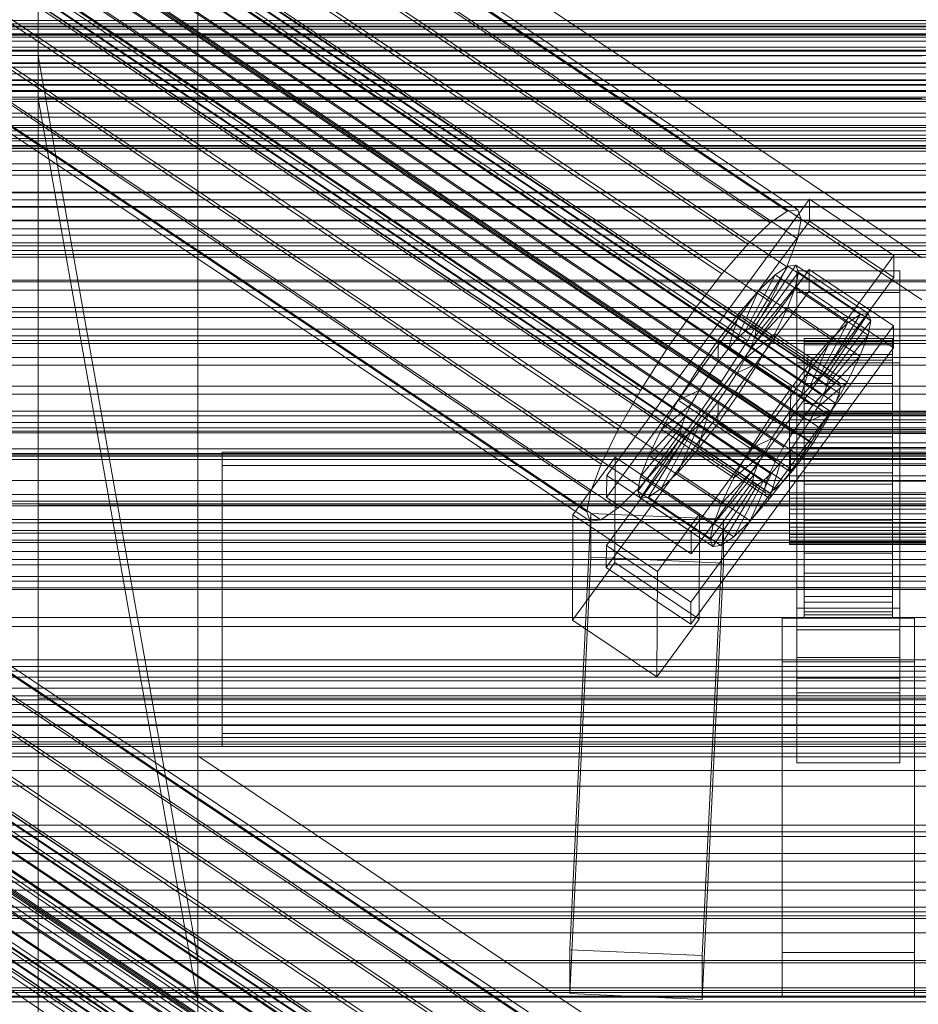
# Model space of a CAD drawing. Header units: millimetres. Extents: x -1970 to 61924, y -58230 to 6847.
# Tile 289 of 656: x -252 to -130, y -33150 to -33016. Entities that reach past the tile are written whole.
import ezdxf

# ---------------------------------------------------------------- set-up
doc = ezdxf.new("R2010")
doc.units = ezdxf.units.MM
for name, color, linetype, lineweight in [('frontal_C01', 7, 'Continuous', 0), ('frontal_C02', 7, 'Continuous', 0), ('frontal_C03', 7, 'Continuous', 0), ('frontal_C03-dry', 7, 'Continuous', 0), ('frontal_secador', 7, 'Continuous', 0)]:
    doc.layers.add(name, color=color, linetype=linetype, lineweight=lineweight)

msp = doc.modelspace()

# ---------------------------------------------------------------- linework, layer by layer
at = {"layer": 'frontal_C01'}
for p, q in [((300, -33020.011), (-300, -33020.011)), ((-130, -33020.803), (-250, -33020.803)), ((-250, -33020.803), (-228.298, -33143.494)), ((-250, -33020.803), (-250, -33026.583)), ((300, -33025.623), (-300, -33025.623)), ((300, -33026.666), (-300, -33026.666)), ((-228.298, -33149.274), (-250, -33026.583)), ((-250, -33026.583), (-130, -33026.583)), ((300, -33043.118), (-300, -33043.118)), ((300, -33045.133), (-300, -33045.133)), ((300, -33071.304), (-300, -33071.304)), ((300, -33074.154), (-300, -33074.154)), ((-331.181, -33079.124), (-146.872, -33203.459)), ((-332.629, -33079.473), (-148.32, -33203.808)), ((-330.692, -33080.214), (-146.383, -33204.548)), ((-334.938, -33081.238), (-150.629, -33205.573)), ((-331.197, -33082.669), (-146.887, -33207.003)), ((-337.95, -33084.299), (-153.641, -33208.633)), ((-332.659, -33086.321), (-148.35, -33210.656)), ((-341.461, -33088.446), (-157.152, -33212.78)), ((-334.981, -33090.923), (-150.672, -33215.258)), ((300, -33108.261), (-300, -33108.261)), ((300, -33111.751), (-300, -33111.751)), ((-130, -33209.806), (-228.298, -33143.494)), ((-228.298, -33143.494), (-228.298, -33264.081)), ((-228.298, -33143.494), (-228.298, -33149.274)), ((-228.298, -33269.862), (-228.298, -33149.274)), ((-228.298, -33149.274), (-130, -33215.586))]:
    msp.add_line(p, q, dxfattribs=at)
at = {"layer": 'frontal_C02'}
for p, q in [((-332.629, -32918.62), (-148.32, -33041.874)), ((-331.181, -32918.462), (-146.872, -33041.717)), ((-330.692, -32919.745), (-146.383, -33042.999)), ((-334.938, -32920.207), (-150.629, -33043.462)), ((-355.53, -32922.306), (-141.731, -33065.281)), ((-355.017, -32922.25), (-141.218, -33065.225)), ((-331.197, -32922.381), (-146.887, -33045.635)), ((-250, -32921.727), (-250, -35767.183)), ((-357.415, -32923.899), (-143.617, -33066.875)), ((-356.348, -32922.869), (-142.549, -33065.844)), ((-355.022, -32923.639), (-141.224, -33066.614)), ((-354.844, -32922.705), (-141.045, -33065.68)), ((-337.95, -32923.116), (-153.641, -33046.371)), ((-358.659, -32925.328), (-144.861, -33068.303)), ((-355.541, -32924.988), (-141.742, -33067.964)), ((-356.363, -32926.662), (-142.565, -33069.637)), ((-332.659, -32926.19), (-148.35, -33049.445)), ((-250, -35771.953), (-250, -32926.497)), ((-146.196, -33070.033), (-359.995, -32927.058)), ((-341.461, -32927.149), (-157.152, -33050.404)), ((-361.332, -32928.97), (-147.533, -33071.945)), ((-357.434, -32928.545), (-143.635, -33071.521)), ((-358.68, -32930.51), (-144.881, -33073.486)), ((-362.578, -32930.935), (-148.779, -33073.91)), ((-160.922, -33055.285), (-345.231, -32932.03)), ((-334.981, -32930.914), (-150.672, -33054.168)), ((-363.648, -32932.818), (-149.85, -33075.793)), ((-360.017, -32932.423), (-146.218, -33075.398)), ((-364.471, -32934.492), (-150.672, -33077.467)), ((-361.352, -32934.152), (-147.554, -33077.127)), ((-364.989, -32935.842), (-151.191, -33078.817)), ((-362.596, -32935.581), (-148.798, -33078.556)), ((-365.168, -32936.776), (-151.369, -33079.751)), ((-364.995, -32937.23), (-151.196, -33080.205)), ((-364.482, -32937.174), (-150.683, -33080.15)), ((-363.664, -32936.612), (-149.865, -33079.587)), ((-338.003, -32936.229), (-153.694, -33059.484)), ((-349.002, -32937.427), (-164.693, -33060.682)), ((-341.52, -32941.774), (-157.211, -33065.029)), ((-352.519, -32942.972), (-168.21, -33066.227)), ((-345.291, -32947.171), (-160.982, -33070.426)), ((-355.541, -32948.287), (-171.232, -33071.542)), ((-349.061, -32952.052), (-164.752, -33075.307)), ((-357.863, -32953.011), (-173.554, -33076.265)), ((-352.572, -32956.085), (-168.263, -33079.339)), ((-359.326, -32956.82), (-175.016, -33080.075)), ((-359.83, -32959.456), (-175.521, -33082.711)), ((-355.584, -32958.994), (-171.275, -33082.248)), ((-359.341, -32960.739), (-175.032, -33083.994)), ((-357.893, -32960.581), (-173.584, -33083.836)), ((-130, -33048.209), (-228.298, -32982.474)), ((-228.298, -32982.474), (-228.298, -33115.864)), ((-228.298, -33121.594), (-228.298, -32988.204)), ((-228.298, -32988.204), (-130, -33053.94)), ((425, -33018.802), (-425, -33018.802)), ((-425, -33030.257), (425, -33030.257)), ((-172.809, -33077.782), (-145.277, -33040.26)), ((-145.289, -33043.24), (-145.277, -33040.26)), ((-145.277, -33040.26), (-133.809, -33047.929)), ((-148.32, -33041.874), (-146.872, -33041.717)), ((-146.872, -33041.717), (-146.383, -33042.999)), ((-150.629, -33043.462), (-148.32, -33041.874)), ((-146.383, -33042.999), (-146.887, -33045.635)), ((-145.289, -33043.24), (-172.821, -33080.763)), ((-153.641, -33046.371), (-150.629, -33043.462)), ((-133.821, -33050.91), (-145.289, -33043.24)), ((-146.887, -33045.635), (-148.35, -33049.445)), ((-157.152, -33050.404), (-153.641, -33046.371)), ((-133.809, -33047.929), (-161.341, -33085.452)), ((-133.809, -33047.929), (-133.821, -33050.91)), ((-153.199, -33057.612), (-148.226, -33049.352)), ((-152.686, -33057.556), (-147.143, -33049.234)), ((-148.35, -33049.445), (-150.672, -33054.168)), ((-148.226, -33049.352), (-149.953, -33050.54)), ((-147.143, -33049.234), (-148.226, -33049.352)), ((-148.226, -33049.352), (-138.396, -33055.926)), ((-147.143, -33049.234), (-137.313, -33055.808)), ((-146.777, -33050.194), (-147.143, -33049.234)), ((-172.847, -33087.32), (-145.315, -33049.798)), ((-161.353, -33088.432), (-133.821, -33050.91)), ((-160.922, -33055.285), (-157.152, -33050.404)), ((-154.017, -33058.175), (-149.953, -33050.54)), ((-152.513, -33058.011), (-146.777, -33050.194)), ((-149.953, -33050.54), (-152.207, -33052.716)), ((-149.953, -33050.54), (-140.123, -33057.113)), ((-147.155, -33052.165), (-146.777, -33050.194)), ((-147, -33052.952), (-147, -33049.972)), ((-147, -33049.972), (-133, -33049.972)), ((-147, -33095.79), (-147, -33049.972)), ((-146.777, -33050.194), (-136.948, -33056.767)), ((-145.327, -33052.778), (-145.315, -33049.798)), ((-145.315, -33049.798), (-133.847, -33057.467)), ((-133, -33049.972), (-133, -33052.952)), ((-133, -33049.972), (-133, -33095.79)), ((-332.629, -33052.01), (-148.32, -33175.265)), ((-331.181, -33051.852), (-146.872, -33175.107)), ((-152.692, -33058.945), (-147.155, -33052.165)), ((-148.249, -33055.015), (-147.155, -33052.165)), ((-147.155, -33052.165), (-137.325, -33058.739)), ((-334.938, -33053.598), (-150.629, -33176.852)), ((-330.692, -33053.135), (-146.383, -33176.39)), ((-145.327, -33052.778), (-172.859, -33090.3)), ((-155.085, -33059.205), (-152.207, -33052.716)), ((-152.207, -33052.716), (-154.833, -33055.732)), ((-152.207, -33052.716), (-142.377, -33059.289)), ((-133, -33052.952), (-147, -33052.952)), ((-147, -33052.952), (-147, -33098.77)), ((-133.859, -33060.447), (-145.327, -33052.778)), ((-133, -33098.77), (-133, -33052.952)), ((-150.672, -33054.168), (-153.694, -33059.484)), ((-153.21, -33060.295), (-148.249, -33055.015)), ((-149.985, -33058.548), (-148.249, -33055.015)), ((-148.249, -33055.015), (-138.419, -33061.589)), ((-356.348, -33056.259), (-142.549, -33199.234)), ((-355.53, -33055.696), (-141.731, -33198.672)), ((-355.017, -33055.64), (-141.218, -33198.616)), ((-354.844, -33056.095), (-141.045, -33199.07)), ((-331.197, -33055.771), (-146.887, -33179.026)), ((-164.693, -33060.682), (-160.922, -33055.285)), ((-154.833, -33055.732), (-157.653, -33059.383)), ((-156.329, -33060.634), (-154.833, -33055.732)), ((-154.833, -33055.732), (-145.003, -33062.306)), ((-138.396, -33055.926), (-143.369, -33064.186)), ((-137.313, -33055.808), (-142.856, -33064.13)), ((-140.123, -33057.113), (-138.396, -33055.926)), ((-138.396, -33055.926), (-137.313, -33055.808)), ((-137.313, -33055.808), (-136.948, -33056.767)), ((-357.415, -33057.29), (-143.617, -33200.265)), ((-355.022, -33057.029), (-141.224, -33200.004)), ((-337.95, -33056.507), (-153.641, -33179.761)), ((-133.847, -33057.467), (-161.379, -33094.989)), ((-154.017, -33058.175), (-153.199, -33057.612)), ((-153.199, -33057.612), (-152.686, -33057.556)), ((-143.369, -33064.186), (-153.199, -33057.612)), ((-142.856, -33064.13), (-152.686, -33057.556)), ((-152.686, -33057.556), (-152.513, -33058.011)), ((-140.123, -33057.113), (-144.188, -33064.748)), ((-136.948, -33056.767), (-142.683, -33064.584)), ((-142.377, -33059.289), (-140.123, -33057.113)), ((-136.948, -33056.767), (-137.325, -33058.739)), ((-133.847, -33057.467), (-133.859, -33060.447)), ((-358.659, -33058.719), (-144.861, -33201.694)), ((-355.541, -33058.379), (-141.742, -33201.354)), ((-155.085, -33059.205), (-154.017, -33058.175)), ((-154.033, -33061.968), (-149.985, -33058.548)), ((-144.188, -33064.748), (-154.017, -33058.175)), ((-152.692, -33058.945), (-153.21, -33060.295)), ((-152.513, -33058.011), (-152.692, -33058.945)), ((-142.862, -33065.518), (-152.692, -33058.945)), ((-142.683, -33064.584), (-152.513, -33058.011)), ((-152.246, -33062.524), (-149.985, -33058.548)), ((-149.985, -33058.548), (-140.156, -33065.122)), ((-137.325, -33058.739), (-142.862, -33065.518)), ((-137.325, -33058.739), (-138.419, -33061.589)), ((-450, -33059.848), (450, -33059.848)), ((-356.363, -33060.052), (-142.565, -33203.028)), ((-332.659, -33059.581), (-148.35, -33182.835)), ((-157.653, -33059.383), (-160.474, -33063.42)), ((-157.653, -33059.383), (-157.665, -33062.364)), ((-147.823, -33065.957), (-157.653, -33059.383)), ((-153.694, -33059.484), (-157.211, -33065.029)), ((-156.329, -33060.634), (-155.085, -33059.205)), ((-145.255, -33065.779), (-155.085, -33059.205)), ((-153.21, -33060.295), (-154.033, -33061.968)), ((-143.38, -33066.868), (-153.21, -33060.295)), ((-147, -33062.49), (-147, -33059.509)), ((-147, -33059.509), (-133, -33059.509)), ((-147, -33105.328), (-147, -33059.509)), ((-146, -33069.193), (-146, -33059.201)), ((-146, -33059.201), (-146, -33059.647)), ((-146, -33059.201), (-134, -33059.201)), ((-146, -33060.049), (-146, -33059.201)), ((-146, -33069.404), (-146, -33059.647)), ((-146, -33059.647), (-146, -33061.357)), ((-146, -33059.647), (-134, -33059.647)), ((-146, -33069.594), (-146, -33060.049)), ((-146, -33060.049), (-134, -33060.049)), ((-146, -33062.133), (-146, -33060.049)), ((-142.377, -33059.289), (-145.255, -33065.779)), ((-145.003, -33062.306), (-142.377, -33059.289)), ((-134, -33059.647), (-134, -33059.201)), ((-134, -33059.201), (-134, -33069.193)), ((-134, -33059.201), (-134, -33060.049)), ((-134, -33061.357), (-134, -33059.647)), ((-134, -33059.647), (-134, -33069.404)), ((-134, -33060.049), (-134, -33069.594)), ((-134, -33060.049), (-134, -33062.133)), ((-133, -33059.509), (-133, -33062.49)), ((-133, -33059.509), (-133, -33105.328)), ((-146.196, -33203.423), (-359.995, -33060.448)), ((-341.461, -33060.539), (-157.152, -33183.794)), ((-168.21, -33066.227), (-164.693, -33060.682)), ((-161.391, -33097.97), (-133.859, -33060.447)), ((-157.665, -33062.364), (-156.329, -33060.634)), ((-146.499, -33067.208), (-156.329, -33060.634)), ((-146, -33070.214), (-146, -33061.357)), ((-146, -33061.357), (-146, -33064.213)), ((-146, -33061.357), (-134, -33061.357)), ((-138.419, -33061.589), (-143.38, -33066.868)), ((-138.419, -33061.589), (-140.156, -33065.122)), ((-134, -33064.213), (-134, -33061.357)), ((-134, -33061.357), (-134, -33070.214)), ((-361.332, -33062.36), (-147.533, -33205.336)), ((-357.434, -33061.936), (-143.635, -33204.911)), ((-159.001, -33064.276), (-157.665, -33062.364)), ((-157.665, -33062.364), (-147.835, -33068.937)), ((-154.033, -33061.968), (-155.103, -33063.852)), ((-155.103, -33063.852), (-152.246, -33062.524)), ((-154.877, -33066.672), (-152.246, -33062.524)), ((-144.203, -33068.542), (-154.033, -33061.968)), ((-152.246, -33062.524), (-142.416, -33069.098)), ((-147.823, -33065.957), (-145.003, -33062.306)), ((-133, -33062.49), (-147, -33062.49)), ((-147, -33062.49), (-147, -33108.308)), ((-145.003, -33062.306), (-146.499, -33067.208)), ((-146, -33070.581), (-146, -33062.133)), ((-146, -33062.133), (-134, -33062.133)), ((-146, -33065.31), (-146, -33062.133)), ((-134, -33062.133), (-134, -33070.581)), ((-134, -33062.133), (-134, -33065.31)), ((-133, -33108.308), (-133, -33062.49)), ((-362.578, -33064.325), (-148.779, -33207.3)), ((-358.68, -33063.901), (-144.881, -33206.876)), ((-334.981, -33064.304), (-150.672, -33187.559)), ((-160.474, -33063.42), (-163.105, -33067.568)), ((-159.001, -33064.276), (-160.474, -33063.42)), ((-160.474, -33063.42), (-150.644, -33069.994)), ((-160.247, -33066.241), (-159.001, -33064.276)), ((-149.171, -33070.85), (-159.001, -33064.276)), ((-155.103, -33063.852), (-156.35, -33065.816)), ((-145.274, -33070.425), (-155.103, -33063.852)), ((-146, -33071.567), (-146, -33064.213)), ((-146, -33064.213), (-146, -33068.021)), ((-146, -33064.213), (-134, -33064.213)), ((-143.369, -33064.186), (-144.188, -33064.748)), ((-142.856, -33064.13), (-143.369, -33064.186)), ((-142.683, -33064.584), (-142.856, -33064.13)), ((-134, -33068.021), (-134, -33064.213)), ((-134, -33064.213), (-134, -33071.567)), ((-160.922, -33188.675), (-345.231, -33065.42)), ((-157.211, -33065.029), (-160.982, -33070.426)), ((-145.255, -33065.779), (-146.499, -33067.208)), ((-146, -33072.087), (-146, -33065.31)), ((-146, -33065.31), (-134, -33065.31)), ((-146, -33069.365), (-146, -33065.31)), ((-144.188, -33064.748), (-145.255, -33065.779)), ((-140.156, -33065.122), (-144.203, -33068.542)), ((-143.38, -33066.868), (-142.862, -33065.518)), ((-142.862, -33065.518), (-142.683, -33064.584)), ((-142.549, -33065.844), (-141.731, -33065.281)), ((-140.156, -33065.122), (-142.416, -33069.098)), ((-141.731, -33065.281), (-141.218, -33065.225)), ((-141.045, -33065.68), (-141.224, -33066.614)), ((-141.218, -33065.225), (-141.045, -33065.68)), ((-134, -33065.31), (-134, -33072.087)), ((-134, -33065.31), (-134, -33069.365)), ((-363.648, -33066.209), (-149.85, -33209.184)), ((-360.017, -33065.813), (-146.218, -33208.788)), ((-171.232, -33071.542), (-168.21, -33066.227)), ((-160.247, -33066.241), (-163.105, -33067.568)), ((-161.318, -33068.124), (-160.247, -33066.241)), ((-150.417, -33072.815), (-160.247, -33066.241)), ((-157.698, -33070.709), (-154.877, -33066.672)), ((-156.35, -33065.816), (-157.686, -33067.729)), ((-156.35, -33065.816), (-154.877, -33066.672)), ((-146.52, -33072.39), (-156.35, -33065.816)), ((-154.877, -33066.672), (-145.047, -33073.246)), ((-150.644, -33069.994), (-147.823, -33065.957)), ((-147.835, -33068.937), (-147.823, -33065.957)), ((-144.861, -33068.303), (-143.617, -33066.875)), ((-144.203, -33068.542), (-143.38, -33066.868)), ((-143.617, -33066.875), (-142.549, -33065.844)), ((-141.224, -33066.614), (-141.742, -33067.964)), ((-364.471, -33067.882), (-150.672, -33210.857)), ((-361.352, -33067.542), (-147.554, -33210.518)), ((-163.105, -33067.568), (-165.365, -33071.544)), ((-161.318, -33068.124), (-165.365, -33071.544)), ((-163.105, -33067.568), (-153.275, -33074.142)), ((-162.14, -33069.798), (-161.318, -33068.124)), ((-151.488, -33074.698), (-161.318, -33068.124)), ((-157.686, -33067.729), (-159.022, -33069.458)), ((-157.686, -33067.729), (-157.698, -33070.709)), ((-147.856, -33074.302), (-157.686, -33067.729)), ((-146.499, -33067.208), (-147.835, -33068.937)), ((-146.196, -33070.033), (-144.861, -33068.303)), ((-146, -33073.371), (-146, -33068.021)), ((-146, -33068.021), (-146, -33072.522)), ((-146, -33068.021), (-134, -33068.021)), ((-141.742, -33067.964), (-142.565, -33069.637)), ((-134, -33072.522), (-134, -33068.021)), ((-134, -33068.021), (-134, -33073.371)), ((-364.989, -33069.232), (-151.191, -33212.207)), ((-362.596, -33068.971), (-148.798, -33211.947)), ((-338.003, -33069.619), (-153.694, -33192.874)), ((-162.14, -33069.798), (-167.102, -33075.078)), ((-162.659, -33071.148), (-162.14, -33069.798)), ((-152.311, -33076.372), (-162.14, -33069.798)), ((-159.022, -33069.458), (-160.518, -33074.36)), ((-159.022, -33069.458), (-160.266, -33070.887)), ((-149.192, -33076.032), (-159.022, -33069.458)), ((-147.835, -33068.937), (-149.171, -33070.85)), ((-148, -33069.594), (-148, -33069.193)), ((-148, -33069.193), (-148, -33069.404)), ((-148, -33069.193), (148, -33069.193)), ((-148, -33069.404), (-148, -33070.214)), ((-148, -33069.404), (148, -33069.404)), ((-148, -33070.581), (-148, -33069.594)), ((-148, -33069.594), (148, -33069.594)), ((-146, -33069.404), (-146, -33069.193)), ((-134, -33069.193), (-146, -33069.193)), ((-146, -33069.193), (-146, -33069.594)), ((-146, -33074.007), (-146, -33069.365)), ((-146, -33069.365), (-134, -33069.365)), ((-146, -33074.021), (-146, -33069.365)), ((-146, -33070.214), (-146, -33069.404)), ((-134, -33069.404), (-146, -33069.404)), ((-134, -33069.594), (-146, -33069.594)), ((-146, -33069.594), (-146, -33070.581)), ((-145.274, -33070.425), (-144.203, -33068.542)), ((-142.416, -33069.098), (-145.274, -33070.425)), ((-142.416, -33069.098), (-145.047, -33073.246)), ((-142.565, -33069.637), (-143.635, -33071.521)), ((-134, -33069.193), (-134, -33069.404)), ((-134, -33069.594), (-134, -33069.193)), ((-134, -33069.365), (-134, -33074.007)), ((-134, -33069.365), (-134, -33074.021)), ((-134, -33069.404), (-134, -33070.214)), ((-134, -33070.581), (-134, -33069.594)), ((-365.168, -33070.166), (-151.369, -33213.141)), ((-364.995, -33070.62), (-151.196, -33213.596)), ((-364.482, -33070.565), (-150.683, -33213.54)), ((-363.664, -33070.002), (-149.865, -33212.977)), ((-349.002, -33070.817), (-164.693, -33194.072)), ((-160.982, -33070.426), (-164.752, -33075.307)), ((-160.266, -33070.887), (-163.144, -33077.377)), ((-160.266, -33070.887), (-161.333, -33071.918)), ((-160.518, -33074.36), (-157.698, -33070.709)), ((-150.436, -33077.461), (-160.266, -33070.887)), ((-157.698, -33070.709), (-147.868, -33077.283)), ((-153.275, -33074.142), (-150.644, -33069.994)), ((-150.644, -33069.994), (-149.171, -33070.85)), ((-149.171, -33070.85), (-150.417, -33072.815)), ((-148, -33070.214), (-148, -33071.567)), ((-148, -33070.214), (148, -33070.214)), ((-148, -33072.087), (-148, -33070.581)), ((-148, -33070.581), (148, -33070.581)), ((-147.533, -33071.945), (-146.196, -33070.033)), ((-146.52, -33072.39), (-145.274, -33070.425)), ((-146, -33071.567), (-146, -33070.214)), ((-134, -33070.214), (-146, -33070.214)), ((-134, -33070.581), (-146, -33070.581)), ((-146, -33070.581), (-146, -33072.087)), ((-134, -33070.214), (-134, -33071.567)), ((-134, -33072.087), (-134, -33070.581)), ((450, -33071.77), (-450, -33071.77)), ((-173.554, -33076.265), (-171.232, -33071.542)), ((-162.837, -33072.082), (-168.573, -33079.899)), ((-162.659, -33071.148), (-168.196, -33077.927)), ((-165.365, -33071.544), (-167.102, -33075.078)), ((-161.333, -33071.918), (-165.397, -33079.553)), ((-165.365, -33071.544), (-155.535, -33078.118)), ((-162.837, -33072.082), (-162.659, -33071.148)), ((-162.664, -33072.536), (-162.837, -33072.082)), ((-153.008, -33078.655), (-162.837, -33072.082)), ((-152.829, -33077.721), (-162.659, -33071.148)), ((-161.333, -33071.918), (-162.151, -33072.48)), ((-151.503, -33078.491), (-161.333, -33071.918)), ((-148.779, -33073.91), (-147.533, -33071.945)), ((-148, -33071.567), (-148, -33073.371)), ((-148, -33071.567), (148, -33071.567)), ((-148, -33074.007), (-148, -33072.087)), ((-148, -33072.087), (148, -33072.087)), ((-147.856, -33074.302), (-146.52, -33072.39)), ((-145.047, -33073.246), (-146.52, -33072.39)), ((-146, -33073.371), (-146, -33071.567)), ((-134, -33071.567), (-146, -33071.567)), ((-134, -33072.087), (-146, -33072.087)), ((-146, -33072.087), (-146, -33074.007)), ((-143.635, -33071.521), (-144.881, -33073.486)), ((-134, -33071.567), (-134, -33073.371)), ((-134, -33074.007), (-134, -33072.087)), ((-162.664, -33072.536), (-168.208, -33080.859)), ((-162.151, -33072.48), (-167.125, -33080.741)), ((-162.151, -33072.48), (-162.664, -33072.536)), ((-152.835, -33079.11), (-162.664, -33072.536)), ((-152.321, -33079.054), (-162.151, -33072.48)), ((-153.275, -33074.142), (-150.417, -33072.815)), ((-150.417, -33072.815), (-151.488, -33074.698)), ((-148, -33073.371), (-148, -33075.503)), ((-148, -33073.371), (148, -33073.371)), ((-145.047, -33073.246), (-147.868, -33077.283)), ((-144.881, -33073.486), (-146.218, -33075.398)), ((-146, -33072.522), (-146, -33075.503)), ((-134, -33072.522), (-146, -33072.522)), ((-146, -33072.522), (-146, -33077.409)), ((-146, -33075.503), (-146, -33073.371)), ((-134, -33073.371), (-146, -33073.371)), ((-134, -33075.503), (-134, -33072.522)), ((-134, -33077.409), (-134, -33072.522)), ((-134, -33073.371), (-134, -33075.503)), ((-225, -33076.432), (-225, -33074.644)), ((-225, -33074.644), (225, -33074.644)), ((-225, -33112.826), (-225, -33074.644)), ((-167.102, -33075.078), (-168.196, -33077.927)), ((-167.102, -33075.078), (-157.272, -33081.651)), ((-163.144, -33077.377), (-160.518, -33074.36)), ((-160.518, -33074.36), (-150.688, -33080.934)), ((-155.535, -33078.118), (-153.275, -33074.142)), ((-155.535, -33078.118), (-151.488, -33074.698)), ((-151.488, -33074.698), (-152.311, -33076.372)), ((-149.85, -33075.793), (-148.779, -33073.91)), ((-149.192, -33076.032), (-147.856, -33074.302)), ((-148, -33076.213), (-148, -33074.007)), ((-148, -33074.007), (148, -33074.007)), ((-147.868, -33077.283), (-147.856, -33074.302)), ((-134, -33074.007), (-146, -33074.007)), ((-146, -33074.007), (-146, -33076.213)), ((-146, -33076.213), (-146, -33074.021)), ((-146, -33074.021), (-134, -33074.021)), ((-146, -33078.961), (-146, -33074.021)), ((-134, -33076.213), (-134, -33074.007)), ((-134, -33074.021), (-134, -33076.213)), ((-134, -33074.021), (-134, -33078.961)), ((-352.519, -33076.362), (-168.21, -33199.617)), ((-341.52, -33075.164), (-157.211, -33198.419)), ((225, -33076.432), (-225, -33076.432)), ((-225, -33076.432), (-225, -33114.614)), ((-177.394, -33083.142), (-171.658, -33075.325)), ((-175.016, -33080.075), (-173.554, -33076.265)), ((-171.715, -33089.631), (-171.658, -33075.325)), ((-171.658, -33075.325), (-160.19, -33082.994)), ((-164.752, -33075.307), (-168.263, -33079.339)), ((-157.272, -33081.651), (-152.311, -33076.372)), ((-152.311, -33076.372), (-152.829, -33077.721)), ((-150.688, -33080.934), (-149.192, -33076.032)), ((-150.672, -33077.467), (-149.85, -33075.793)), ((-150.436, -33077.461), (-149.192, -33076.032)), ((-148, -33075.503), (-148, -33077.818)), ((148, -33075.503), (-148, -33075.503)), ((-148, -33078.553), (-148, -33076.213)), ((-148, -33076.213), (148, -33076.213)), ((-146.218, -33075.398), (-147.554, -33077.127)), ((-146, -33075.503), (-134, -33075.503)), ((-146, -33077.818), (-146, -33075.503)), ((-134, -33076.213), (-146, -33076.213)), ((-146, -33076.213), (-146, -33078.553)), ((-134, -33075.503), (-134, -33077.818)), ((-134, -33078.553), (-134, -33076.213)), ((-172.809, -33077.782), (-172.821, -33080.763)), ((-161.341, -33085.452), (-172.809, -33077.782)), ((-165.397, -33079.553), (-163.144, -33077.377)), ((-163.144, -33077.377), (-153.314, -33083.95)), ((-158.366, -33084.501), (-152.829, -33077.721)), ((-153.314, -33083.95), (-150.436, -33077.461)), ((-152.829, -33077.721), (-153.008, -33078.655)), ((-151.503, -33078.491), (-150.436, -33077.461)), ((-151.191, -33078.817), (-150.672, -33077.467)), ((-147.868, -33077.283), (-150.688, -33080.934)), ((-147.554, -33077.127), (-148.798, -33078.556)), ((-148, -33077.818), (-148, -33080.158)), ((-148, -33077.818), (148, -33077.818)), ((-146, -33077.818), (-146, -33077.409)), ((-146, -33077.409), (-146, -33082.349)), ((-146, -33077.409), (-134, -33077.409)), ((-146, -33080.158), (-146, -33077.818)), ((-134, -33077.818), (-146, -33077.818)), ((-134, -33082.349), (-134, -33077.409)), ((-134, -33077.409), (-134, -33077.818)), ((-134, -33077.818), (-134, -33080.158)), ((-450, -33078.481), (450, -33078.481)), ((-168.196, -33077.927), (-168.573, -33079.899)), ((-168.196, -33077.927), (-158.366, -33084.501)), ((-158.743, -33086.472), (-153.008, -33078.655)), ((-158.378, -33087.432), (-152.835, -33079.11)), ((-157.295, -33087.314), (-152.321, -33079.054)), ((-157.272, -33081.651), (-155.535, -33078.118)), ((-155.567, -33086.127), (-151.503, -33078.491)), ((-153.008, -33078.655), (-152.835, -33079.11)), ((-152.835, -33079.11), (-152.321, -33079.054)), ((-152.321, -33079.054), (-151.503, -33078.491)), ((-151.369, -33079.751), (-151.191, -33078.817)), ((-148.798, -33078.556), (-149.865, -33079.587)), ((-148, -33080.868), (-148, -33078.553)), ((-148, -33078.553), (148, -33078.553)), ((-146, -33078.553), (-146, -33078.961)), ((-134, -33078.553), (-146, -33078.553)), ((-146, -33078.553), (-146, -33080.868)), ((-146, -33078.961), (-134, -33078.961)), ((-146, -33083.848), (-146, -33078.961)), ((-134, -33078.961), (-134, -33078.553)), ((-134, -33080.868), (-134, -33078.553)), ((-134, -33078.961), (-134, -33083.848)), ((-175.521, -33082.711), (-175.016, -33080.075)), ((-168.263, -33079.339), (-171.275, -33082.248)), ((-168.573, -33079.899), (-168.208, -33080.859)), ((-168.573, -33079.899), (-158.743, -33086.472)), ((-167.125, -33080.741), (-165.397, -33079.553)), ((-165.397, -33079.553), (-155.567, -33086.127)), ((-151.196, -33080.205), (-151.369, -33079.751)), ((-150.683, -33080.15), (-151.196, -33080.205)), ((-149.865, -33079.587), (-150.683, -33080.15)), ((-148, -33080.158), (-148, -33082.363)), ((-148, -33080.158), (148, -33080.158)), ((-146, -33082.363), (-146, -33080.158)), ((-146, -33080.158), (-146, -33082.349)), ((-134, -33080.158), (-146, -33080.158)), ((-134, -33082.349), (-134, -33080.158)), ((-134, -33080.158), (-134, -33082.363)), ((-345.291, -33080.561), (-160.982, -33203.816)), ((-250, -33084.189), (-250, -33081.805)), ((-250, -33081.805), (250, -33081.805)), ((-250, -33105.669), (-250, -33081.805)), ((-172.821, -33080.763), (-161.353, -33088.432)), ((-168.208, -33080.859), (-167.125, -33080.741)), ((-168.208, -33080.859), (-158.378, -33087.432)), ((-167.125, -33080.741), (-157.295, -33087.314)), ((-158.366, -33084.501), (-157.272, -33081.651)), ((-150.688, -33080.934), (-153.314, -33083.95)), ((-148, -33083), (-148, -33080.868)), ((-148, -33080.868), (148, -33080.868)), ((-146, -33080.868), (-146, -33083.848)), ((-134, -33080.868), (-146, -33080.868)), ((-146, -33080.868), (-146, -33083)), ((-134, -33083.848), (-134, -33080.868)), ((-134, -33083), (-134, -33080.868)), ((-177.811, -33142.201), (-174.943, -33082.935)), ((-177.394, -33083.142), (-177.451, -33097.448)), ((-165.926, -33090.811), (-177.394, -33083.142)), ((-175.032, -33083.994), (-175.521, -33082.711)), ((-174.943, -33088.897), (-174.943, -33082.935)), ((-174.943, -33082.935), (-156.962, -33083.728)), ((-171.275, -33082.248), (-173.584, -33083.836)), ((-160.19, -33082.994), (-165.926, -33090.811)), ((-160.19, -33082.994), (-160.247, -33097.3)), ((-148, -33082.363), (-148, -33084.284)), ((-148, -33082.363), (148, -33082.363)), ((-148, -33084.804), (-148, -33083)), ((-148, -33083), (148, -33083)), ((-146, -33082.349), (-146, -33087.005)), ((-146, -33082.349), (-134, -33082.349)), ((-146, -33084.284), (-146, -33082.363)), ((-146, -33082.363), (-146, -33087.005)), ((-134, -33082.363), (-146, -33082.363)), ((-146, -33083), (-146, -33088.349)), ((-134, -33083), (-146, -33083)), ((-146, -33083), (-146, -33084.804)), ((-134, -33087.005), (-134, -33082.349)), ((-134, -33087.005), (-134, -33082.363)), ((-134, -33082.363), (-134, -33084.284)), ((-134, -33088.349), (-134, -33083)), ((-134, -33084.804), (-134, -33083)), ((250, -33084.189), (-250, -33084.189)), ((-250, -33084.189), (-250, -33108.053)), ((-173.584, -33083.836), (-175.032, -33083.994)), ((-156.962, -33083.728), (-159.83, -33142.994)), ((-158.743, -33086.472), (-158.366, -33084.501)), ((-156.962, -33083.728), (-156.962, -33089.69)), ((-153.314, -33083.95), (-155.567, -33086.127)), ((-148, -33084.284), (-148, -33085.789)), ((-148, -33084.284), (148, -33084.284)), ((-146, -33083.848), (-134, -33083.848)), ((-146, -33088.349), (-146, -33083.848)), ((-146, -33085.789), (-146, -33084.284)), ((-146, -33084.284), (-146, -33091.06)), ((-134, -33084.284), (-146, -33084.284)), ((-134, -33083.848), (-134, -33088.349)), ((-134, -33091.06), (-134, -33084.284)), ((-134, -33084.284), (-134, -33085.789)), ((450, -33085.634), (-450, -33085.634)), ((-161.353, -33088.432), (-161.341, -33085.452)), ((-148, -33086.157), (-148, -33084.804)), ((-148, -33084.804), (148, -33084.804)), ((-148, -33085.789), (-148, -33086.776)), ((-148, -33085.789), (148, -33085.789)), ((-146, -33084.804), (-146, -33092.158)), ((-134, -33084.804), (-146, -33084.804)), ((-146, -33084.804), (-146, -33086.157)), ((-146, -33086.776), (-146, -33085.789)), ((-146, -33085.789), (-146, -33094.238)), ((-134, -33085.789), (-146, -33085.789)), ((-134, -33092.158), (-134, -33084.804)), ((-134, -33086.157), (-134, -33084.804)), ((-134, -33094.238), (-134, -33085.789)), ((-134, -33085.789), (-134, -33086.776)), ((-158.378, -33087.432), (-158.743, -33086.472)), ((-155.567, -33086.127), (-157.295, -33087.314)), ((-148, -33086.966), (-148, -33086.157)), ((-148, -33086.157), (148, -33086.157)), ((-148, -33086.776), (-148, -33087.178)), ((-148, -33086.776), (148, -33086.776)), ((-148, -33087.178), (-148, -33086.966)), ((-148, -33086.966), (148, -33086.966)), ((-148, -33087.178), (148, -33087.178)), ((-146, -33086.157), (-146, -33095.014)), ((-134, -33086.157), (-146, -33086.157)), ((-146, -33086.157), (-146, -33086.966)), ((-146, -33087.178), (-146, -33086.776)), ((-146, -33086.776), (-146, -33096.322)), ((-134, -33086.776), (-146, -33086.776)), ((-146, -33086.966), (-146, -33096.723)), ((-134, -33086.966), (-146, -33086.966)), ((-146, -33086.966), (-146, -33087.178)), ((-146, -33087.005), (-146, -33091.06)), ((-146, -33087.005), (-134, -33087.005)), ((-146, -33087.178), (-146, -33097.169)), ((-134, -33087.178), (-146, -33087.178)), ((-134, -33095.014), (-134, -33086.157)), ((-134, -33086.966), (-134, -33086.157)), ((-134, -33096.322), (-134, -33086.776)), ((-134, -33086.776), (-134, -33087.178)), ((-134, -33096.723), (-134, -33086.966)), ((-134, -33087.178), (-134, -33086.966)), ((-134, -33091.06), (-134, -33087.005)), ((-134, -33097.169), (-134, -33087.178)), ((-172.847, -33087.32), (-172.859, -33090.3)), ((-161.379, -33094.989), (-172.847, -33087.32)), ((-157.295, -33087.314), (-158.378, -33087.432)), ((-146, -33088.349), (-134, -33088.349)), ((-146, -33092.158), (-146, -33088.349)), ((-134, -33088.349), (-134, -33092.158)), ((-177.811, -33148.163), (-174.943, -33088.897)), ((-171.715, -33089.631), (-177.451, -33097.448)), ((-156.962, -33089.69), (-174.943, -33088.897)), ((-160.247, -33097.3), (-171.715, -33089.631)), ((-159.83, -33148.956), (-156.962, -33089.69)), ((450, -33089.936), (-450, -33089.936)), ((-172.859, -33090.3), (-161.391, -33097.97)), ((-165.983, -33105.118), (-165.926, -33090.811)), ((-146, -33091.06), (-146, -33094.238)), ((-146, -33091.06), (-134, -33091.06)), ((-134, -33094.238), (-134, -33091.06)), ((-146, -33092.158), (-134, -33092.158)), ((-146, -33095.014), (-146, -33092.158)), ((-134, -33092.158), (-134, -33095.014)), ((450, -33093.257), (-450, -33093.257)), ((-147, -33107.293), (-147, -33092.987)), ((-147, -33092.987), (-133, -33092.987)), ((-147, -33102.532), (-147, -33092.987)), ((-133, -33092.987), (-133, -33107.293)), ((-133, -33092.987), (-133, -33102.532)), ((-161.391, -33097.97), (-161.379, -33094.989)), ((-146, -33094.238), (-146, -33096.322)), ((-146, -33094.238), (-134, -33094.238)), ((-146, -33095.014), (-134, -33095.014)), ((-146, -33096.723), (-146, -33095.014)), ((-134, -33096.322), (-134, -33094.238)), ((-134, -33095.014), (-134, -33096.723)), ((-133, -33095.79), (-147, -33095.79)), ((-147, -33095.79), (-147, -33098.77)), ((-146, -33096.322), (-146, -33097.169)), ((-146, -33096.322), (-134, -33096.322)), ((-134, -33097.169), (-134, -33096.322)), ((-133, -33098.77), (-133, -33095.79)), ((-450, -33097.089), (450, -33097.089)), ((-177.451, -33097.448), (-165.983, -33105.118)), ((-165.983, -33105.118), (-160.247, -33097.3)), ((-149, -33103.12), (-149, -33097.159)), ((-149, -33097.159), (-131, -33097.159)), ((-149, -33142.596), (-149, -33097.159)), ((-146, -33096.723), (-134, -33096.723)), ((-146, -33097.169), (-146, -33096.723)), ((-146, -33097.169), (-134, -33097.169)), ((-134, -33096.723), (-134, -33097.169)), ((-131, -33097.159), (-131, -33103.12)), ((-131, -33097.159), (-131, -33142.596)), ((-147, -33098.77), (-133, -33098.77)), ((-131, -33103.12), (-149, -33103.12)), ((-149, -33148.557), (-149, -33103.12)), ((-133, -33102.532), (-147, -33102.532)), ((-147, -33102.532), (-147, -33116.839)), ((-133, -33116.839), (-133, -33102.532)), ((-131, -33148.557), (-131, -33103.12)), ((-450, -33105.18), (450, -33105.18)), ((250, -33105.669), (-250, -33105.669)), ((-250, -33105.669), (-250, -33108.053)), ((-133, -33105.328), (-147, -33105.328)), ((-147, -33105.328), (-147, -33108.308)), ((-133, -33108.308), (-133, -33105.328)), ((-250, -33108.053), (250, -33108.053)), ((-133, -33107.293), (-147, -33107.293)), ((-147, -33107.293), (-147, -33116.839)), ((-147, -33108.308), (-133, -33108.308)), ((-133, -33116.839), (-133, -33107.293)), ((-307, -33113.371), (307, -33113.371)), ((225, -33112.826), (-225, -33112.826)), ((-225, -33112.826), (-225, -33114.614)), ((307, -33114.265), (-307, -33114.265)), ((-225, -33114.614), (225, -33114.614)), ((-130, -33181.6), (-228.298, -33115.864)), ((-228.298, -33115.864), (-228.298, -33293.718)), ((-228.298, -33115.864), (-228.298, -33121.594)), ((-147, -33116.839), (-133, -33116.839)), ((-228.298, -33299.448), (-228.298, -33121.594)), ((-228.298, -33121.594), (-130, -33187.33)), ((-425, -33137.051), (425, -33137.051)), ((-159.83, -33142.994), (-177.811, -33142.201)), ((-177.811, -33142.201), (-177.811, -33148.163)), ((-159.83, -33148.956), (-159.83, -33142.994)), ((-131, -33142.596), (-149, -33142.596)), ((-149, -33142.596), (-149, -33148.557)), ((-131, -33148.557), (-131, -33142.596)), ((425, -33148.506), (-425, -33148.506)), ((-177.811, -33148.163), (-159.83, -33148.956)), ((-149, -33148.557), (-131, -33148.557))]:
    msp.add_line(p, q, dxfattribs=at)
at = {"layer": 'frontal_C03'}
for p, q in [((-1268, -33016.424), (1268, -33016.424)), ((-1268, -33016.742), (1268, -33016.742)), ((1250, -33016.85), (-1250, -33016.85)), ((1250, -33017.186), (-1250, -33017.186)), ((-1268, -33017.788), (1268, -33017.788)), ((-1268, -33018.237), (1268, -33018.237)), ((-1250, -33017.907), (1250, -33017.907)), ((-1268, -33019.6), (1268, -33019.6)), ((-1268, -33020.15), (1268, -33020.15)), ((1250, -33020.759), (-1250, -33020.759)), ((-1268, -33021.738), (1268, -33021.738)), ((1268, -33022.351), (-1268, -33022.351)), ((1250, -33021.817), (-1250, -33021.817)), ((-1268, -33024.055), (1268, -33024.055)), ((-1250, -33023.243), (1250, -33023.243)), ((1250, -33024.124), (-1250, -33024.124)), ((-1268, -33024.69), (1268, -33024.69)), ((1250, -33024.778), (-1250, -33024.778)), ((-1250, -33025.502), (1250, -33025.502)), ((1250, -33025.659), (-1250, -33025.659)), ((-1268, -33026.394), (1268, -33026.394)), ((-1268, -33027.007), (1268, -33027.007)), ((-1268, -33028.595), (1268, -33028.595)), ((-1268, -33029.145), (1268, -33029.145)), ((-1268, -33030.508), (1268, -33030.508)), ((-1268, -33030.957), (1268, -33030.957)), ((-1268, -33032.003), (1268, -33032.003)), ((-1268, -33032.321), (1268, -33032.321)), ((-1250, -33031.559), (1250, -33031.559)), ((-1268, -33032.978), (1268, -33032.978)), ((-1268, -33033.143), (1268, -33033.143)), ((-1268, -33033.367), (1268, -33033.367)), ((-1250, -33033.74), (1250, -33033.74)), ((1250, -33035.465), (-1250, -33035.465)), ((1250, -33036.347), (-1250, -33036.347)), ((1250, -33037), (-1250, -33037)), ((1250, -33039.308), (-1250, -33039.308)), ((-1250, -33039.385), (1250, -33039.385)), ((-1250, -33040.365), (1250, -33040.365)), ((-1250, -33041.34), (1250, -33041.34)), ((1250, -33043.217), (-1250, -33043.217)), ((1250, -33044.274), (-1250, -33044.274)), ((-1250, -33046.187), (1250, -33046.187)), ((1250, -33046.582), (-1250, -33046.582)), ((1250, -33047.235), (-1250, -33047.235)), ((-1250, -33047.784), (1250, -33047.784)), ((1250, -33048.117), (-1250, -33048.117)), ((-1250, -33051.504), (1250, -33051.504)), ((-1250, -33052.633), (1250, -33052.633)), ((-1250, -33054.971), (1250, -33054.971)), ((-1250, -33055.555), (1250, -33055.555)), ((-1250, -33056.353), (1250, -33056.353)), ((1250, -33057.923), (-1250, -33057.923)), ((1250, -33058.804), (-1250, -33058.804)), ((1250, -33059.458), (-1250, -33059.458)), ((1250, -33061.765), (-1250, -33061.765)), ((-1250, -33062.823), (1250, -33062.823)), ((1250, -33065.675), (-1250, -33065.675)), ((1250, -33066.732), (-1250, -33066.732)), ((1250, -33069.039), (-1250, -33069.039)), ((1250, -33069.693), (-1250, -33069.693)), ((1250, -33070.574), (-1250, -33070.574)), ((-1500, -33074.787), (1500, -33074.787)), ((-1500, -33075.187), (1500, -33075.187)), ((1250, -33080.381), (-1250, -33080.381)), ((1250, -33081.262), (-1250, -33081.262)), ((1250, -33081.915), (-1250, -33081.915)), ((1500, -33083.77), (-1500, -33083.77)), ((1250, -33084.223), (-1250, -33084.223)), ((-1250, -33085.28), (1250, -33085.28)), ((1500, -33086.595), (-1500, -33086.595)), ((1500, -33086.88), (-1500, -33086.88)), ((1250, -33088.132), (-1250, -33088.132)), ((1250, -33089.19), (-1250, -33089.19)), ((1250, -33091.497), (-1250, -33091.497)), ((1250, -33092.151), (-1250, -33092.151)), ((1250, -33093.032), (-1250, -33093.032)), ((-1500, -33098.289), (1500, -33098.289)), ((1250, -33102.838), (-1250, -33102.838)), ((1250, -33103.72), (-1250, -33103.72)), ((1250, -33104.373), (-1250, -33104.373)), ((1250, -33106.68), (-1250, -33106.68)), ((-1250, -33107.738), (1250, -33107.738)), ((1500, -33108.893), (-1500, -33108.893)), ((1250, -33110.59), (-1250, -33110.59)), ((1250, -33111.647), (-1250, -33111.647)), ((1250, -33113.955), (-1250, -33113.955)), ((1250, -33114.608), (-1250, -33114.608)), ((1250, -33115.49), (-1250, -33115.49)), ((-1500, -33117.876), (1500, -33117.876)), ((1250, -33125.296), (-1250, -33125.296)), ((1250, -33126.177), (-1250, -33126.177)), ((1250, -33126.831), (-1250, -33126.831)), ((1250, -33129.138), (-1250, -33129.138)), ((-1250, -33130.195), (1250, -33130.195)), ((1250, -33133.048), (-1250, -33133.048)), ((1250, -33134.105), (-1250, -33134.105)), ((1250, -33136.412), (-1250, -33136.412)), ((1250, -33137.066), (-1250, -33137.066)), ((1250, -33137.947), (-1250, -33137.947)), ((1250, -33147.754), (-1250, -33147.754)), ((1250, -33148.635), (-1250, -33148.635)), ((1250, -33149.288), (-1250, -33149.288))]:
    msp.add_line(p, q, dxfattribs=at)
at = {"layer": 'frontal_C03-dry'}
for p, q in [((1290, -33016), (-1290, -33016)), ((1250, -33016.875), (-1250, -33016.875)), ((-1290, -33020), (1290, -33020)), ((-1250, -33041.25), (1250, -33041.25)), ((1250, -33047.25), (-1250, -33047.25)), ((1250, -33051.25), (-1250, -33051.25)), ((-1250, -33075.625), (1250, -33075.625)), ((1250, -33081.625), (-1250, -33081.625)), ((1250, -33085.625), (-1250, -33085.625)), ((-1250, -33110), (1250, -33110)), ((1250, -33116), (-1250, -33116)), ((1250, -33120), (-1250, -33120))]:
    msp.add_line(p, q, dxfattribs=at)
at = {"layer": 'frontal_secador'}
for p, q in [((-1300, -33016), (1300, -33016)), ((-1265, -33018), (1265, -33018)), ((1300, -33020), (-1300, -33020)), ((-1265, -33072), (1265, -33072)), ((-1400, -33075), (1400, -33075)), ((-1265, -33075), (1265, -33075)), ((1250, -33137.611), (-1250, -33137.611)), ((1250, -33139.918), (-1250, -33139.918)), ((-1250, -33143.65), (1250, -33143.65)), ((1250, -33144), (-1250, -33144)), ((1250, -33147.382), (-1250, -33147.382)), ((-1250, -33148), (1250, -33148))]:
    msp.add_line(p, q, dxfattribs=at)

doc.saveas('drawing.dxf')
